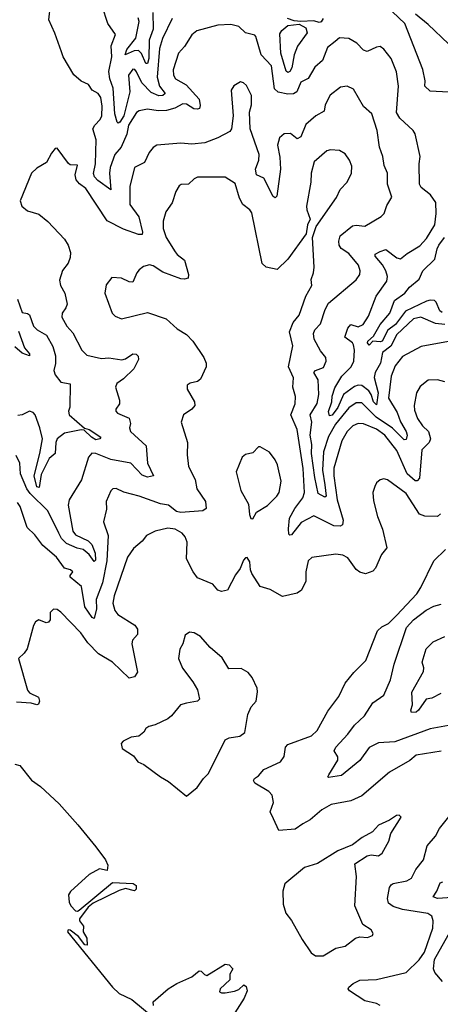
# Model space of a CAD drawing. Extents: x 1552294 to 1694791, y 811929 to 917222.
# Tile 331 of 643: x 1625722 to 1628000, y 875462 to 880796. Entities that reach past the tile are written whole.
import ezdxf

# ---------------------------------------------------------------- set-up
doc = ezdxf.new("R2010")
doc.units = 0

msp = doc.modelspace()

# ---------------------------------------------------------------- linework, layer by layer
at = {"layer": '0CON10XD'}
for points in [[(1628045, 880403.3), (1627945, 880409.2), (1627916, 880435), (1627918.2, 880465), (1627906, 880526), (1627807.8, 880775), (1627641.2, 880935)], [(1628025.3, 879144.7), (1627975, 879150.7), (1627895, 879184.8), (1627855, 879175.2), (1627765, 879090.7), (1627733.3, 879026.7), (1627687.9, 878992.1), (1627676.2, 878935), (1627646.7, 878885), (1627642.7, 878857.3), (1627663.8, 878775), (1627655, 878708.6), (1627638.8, 878725), (1627626.6, 878765), (1627612.9, 878785), (1627575, 878814.5), (1627555, 878816.6), (1627535, 878808.6), (1627475.7, 878765), (1627445.7, 878694.3), (1627415, 878654), (1627399.4, 878649.4), (1627393.9, 878673.9), (1627412.7, 878725), (1627414.1, 878755.9), (1627428.3, 878801.7), (1627467.3, 878865), (1627517.1, 878915), (1627532.3, 878945), (1627536.3, 879005), (1627530.8, 879035), (1627525, 879045.4), (1627482.9, 879075), (1627499.4, 879125), (1627515, 879144.5), (1627555, 879131.6), (1627581.8, 879145), (1627610.8, 879189.2), (1627652.6, 879297.4), (1627711.1, 879378.9), (1627713.5, 879405), (1627705.6, 879435.6), (1627687.4, 879467.4), (1627647.5, 879515), (1627646.9, 879525), (1627675, 879540.4), (1627705, 879550.3), (1627765, 879506.2), (1627785, 879499.5), (1627820.5, 879529.5), (1627888.8, 879571.2), (1627925, 879611.1), (1627970, 879685), (1627978.7, 879745), (1627975.5, 879805), (1627946.8, 879846.8), (1627897.4, 879887.4), (1627888.5, 879905), (1627886.2, 880015), (1627890.9, 880055), (1627865, 880176.7), (1627854, 880195), (1627782, 880262), (1627762.7, 880292.7), (1627774.6, 880435), (1627762.7, 880512.7), (1627733.5, 880585), (1627695, 880635.7), (1627675, 880650), (1627655, 880647.5), (1627605, 880622.5), (1627585, 880630.8), (1627547.6, 880667.6), (1627505, 880693.1), (1627455, 880697.5), (1627431.7, 880678.3), (1627390, 880645), (1627362.5, 880575), (1627320.8, 880539.2), (1627285, 880476.5), (1627245, 880457.1), (1627223.3, 880405), (1627205, 880394.2), (1627175, 880392.2), (1627123, 880403), (1627101.7, 880421.7), (1627085.8, 880545), (1627030.7, 880605), (1627002, 880705), (1626995, 880712), (1626945, 880724.4), (1626908.3, 880758.3), (1626865, 880768.9), (1626795, 880765.9), (1626681.9, 880735), (1626655, 880712.9), (1626615, 880650), (1626581.4, 880615), (1626553.3, 880523.3), (1626555.6, 880495), (1626565.7, 880475), (1626623, 880443), (1626694, 880365), (1626699.4, 880330.6), (1626695.8, 880315), (1626685, 880310), (1626665, 880312.9), (1626625, 880338.4), (1626605, 880340.6), (1626562.8, 880317.2), (1626517, 880303), (1626471.8, 880301.8), (1626415, 880311.5), (1626368.5, 880301.5), (1626355, 880292.9), (1626312, 880225), (1626303.1, 880175), (1626271.4, 880105), (1626236.6, 880065), (1626212.6, 879995), (1626207.8, 879965), (1626215, 879873.3), (1626145, 879924.7), (1626127.5, 879945), (1626121.8, 879961.8), (1626132.9, 880015), (1626135.9, 880145), (1626118.6, 880205), (1626128.7, 880225), (1626157.6, 880255), (1626166.5, 880275), (1626167.9, 880327.9), (1626161.2, 880375), (1626146.2, 880396.2), (1626115, 880414.3), (1626094.6, 880444.6), (1626055, 880463.3), (1626015, 880497.5), (1625957.5, 880595), (1625948.3, 880621.7), (1625913.2, 880723.2), (1625880, 880795), (1625888.1, 880875)], [(1626547.4, 880802.6), (1626495.6, 880694.4), (1626479.6, 880639.6), (1626465.9, 880484.1), (1626479.8, 880435), (1626509.6, 880395), (1626498.2, 880385), (1626475, 880382.6), (1626435, 880401.6), (1626382.8, 880452.8), (1626353.9, 880513.9), (1626345, 880525.8), (1626335, 880526.9), (1626310.8, 880495), (1626318.5, 880405), (1626285.2, 880275), (1626265, 880241.1), (1626255, 880235.8), (1626250.2, 880240.2), (1626238.2, 880285), (1626228.9, 880425), (1626210, 880475), (1626205.3, 880515), (1626221.3, 880595), (1626216.6, 880653.4), (1626240.8, 880715), (1626199.2, 880775), (1626168.3, 880868.3)], [(1626442.3, 880835), (1626444.9, 880745.1), (1626423, 880685), (1626420.8, 880585), (1626415, 880558.1), (1626405, 880558.5), (1626382.5, 880612.5), (1626365, 880628.5), (1626342.3, 880627.7), (1626294.2, 880605), (1626301.8, 880635), (1626350.2, 880695), (1626368.9, 880785), (1626363.9, 880805)], [(1627365, 880801.2), (1627355, 880784), (1627345, 880780), (1627315, 880790), (1627245, 880785.3), (1627208.9, 880788.9), (1627172.8, 880802.8)], [(1628044.6, 880665), (1627935, 880769.1), (1627865.9, 880825)], [(1627175, 880508.9), (1627166.3, 880516.3), (1627135.8, 880614.2), (1627131.8, 880718.2), (1627142.2, 880737.8), (1627175, 880763.7), (1627235, 880771.5), (1627272.3, 880752.3), (1627278.3, 880725), (1627227.4, 880652.6), (1627209.4, 880605), (1627197, 880535), (1627185, 880514.6), (1627175, 880508.9)], [(1627119, 880115), (1627131.2, 880051.2), (1627134.3, 879985), (1627115, 879838.8), (1627105, 879830), (1627095, 879837.5), (1627045, 879936.4), (1627005, 879955.6), (1627000.2, 879985), (1627016.5, 880035), (1627018.3, 880065), (1626969.6, 880205), (1626966.9, 880295), (1626977.8, 880335), (1626977.8, 880385), (1626950, 880440), (1626935, 880454.3), (1626918.3, 880458.3), (1626882.5, 880437.5), (1626867, 880413), (1626878.9, 880275), (1626869.5, 880205), (1626860.5, 880189.5), (1626795.8, 880155), (1626725, 880129.1), (1626655, 880121.2), (1626595, 880126.6), (1626465, 880116.7), (1626445, 880102.5), (1626424.1, 880075.9), (1626398.3, 880021.8), (1626344.5, 879995), (1626317.9, 879892.1), (1626318.5, 879795), (1626367.9, 879727.9), (1626386.9, 879645), (1626385, 879632.7), (1626365, 879631.2), (1626285, 879660.7), (1626195.7, 879705.7), (1626080.7, 879880.7), (1626045.6, 879905.6), (1626028.5, 879928.5), (1626022.9, 879955), (1626035, 880007.5), (1625995, 880008.8), (1625985.7, 880015.7), (1625925, 880100), (1625915, 880097.5), (1625895, 880073.3), (1625867.8, 880022.2), (1625815, 879992), (1625786.6, 879963.4), (1625724.4, 879815), (1625733.1, 879785), (1625765, 879759.4), (1625825, 879742.5), (1625875, 879702.9), (1625965, 879606.5), (1625985, 879574.2), (1625997.3, 879535), (1625995, 879506.7), (1625983.8, 879476.2), (1625953.2, 879436.8), (1625937.5, 879385), (1625942.9, 879355), (1625966.2, 879315), (1625978.4, 879255), (1625972.7, 879235), (1625952.5, 879205), (1625949.5, 879185), (1625976.7, 879135), (1626009.6, 879099.6), (1626057.7, 879005), (1626085, 878978.6), (1626165, 878960.5), (1626205, 878963.8), (1626275, 878952.9), (1626295, 878958.9), (1626335, 878985.8), (1626352.9, 878982.9), (1626362.9, 878972.9), (1626365.5, 878955), (1626340, 878905), (1626285, 878850.9), (1626248.1, 878825), (1626240.6, 878805), (1626263.3, 878735), (1626262.5, 878715), (1626242.5, 878685), (1626243.3, 878675), (1626252.5, 878665), (1626315, 878636.7), (1626321.9, 878608.1), (1626315.9, 878585), (1626321.6, 878565), (1626407.1, 878487.1), (1626414.2, 878394.2), (1626446.7, 878325), (1626415, 878316.9), (1626385, 878329.1), (1626323.8, 878393.8), (1626215, 878412.4), (1626135, 878445.7), (1626113, 878447), (1626093.9, 878425), (1626057.4, 878302.6), (1625989.5, 878195), (1625984.1, 878165), (1626009.2, 878025), (1626025, 878005.8), (1626092.2, 877972.2), (1626112.1, 877952.1), (1626130.9, 877905), (1626132.3, 877867.7), (1626125, 877860), (1626098, 877898), (1626065.1, 877925.1), (1626032.5, 877932.5), (1625975, 877958.8), (1625948.7, 877985), (1625933.5, 878015), (1625874.8, 878135), (1625779.5, 878229.5), (1625761.2, 878255), (1625725.8, 878335), (1625723.3, 878393.3), (1625702.9, 878435)], [(1628065, 879056.8), (1627896.2, 879025), (1627795, 878970.5), (1627755, 878920), (1627734.2, 878865), (1627720.5, 878745), (1627767.6, 878667.6), (1627785, 878617.4), (1627815.4, 878565.4), (1627820.4, 878545), (1627815, 878522.2), (1627805, 878520), (1627742.1, 878582.1), (1627653.3, 878643.3), (1627575, 878719.7), (1627545, 878720.9), (1627505, 878693.4), (1627433.4, 878605), (1627395, 878538.4), (1627368.4, 878455), (1627361.9, 878355), (1627375.1, 878275.1), (1627382.1, 878215), (1627375, 878208.9), (1627339.2, 878229.2), (1627320, 878315), (1627303.4, 878445), (1627304.9, 878495), (1627296.3, 878545), (1627305.2, 878615), (1627295.2, 878655), (1627333.7, 878716.3), (1627341.6, 878765), (1627338, 878845), (1627315.7, 878885), (1627324.1, 878895.9), (1627368.3, 878911.7), (1627382.7, 878945), (1627380.6, 878965), (1627351.2, 879001.2), (1627318, 879065), (1627314, 879095), (1627321.5, 879115), (1627352, 879148), (1627376.1, 879225), (1627395, 879260.5), (1627545, 879386.9), (1627564.5, 879415), (1627566.4, 879435), (1627556.4, 879465), (1627505, 879528.8), (1627463, 879557), (1627452.7, 879575), (1627450.4, 879595), (1627458.5, 879625), (1627525, 879679.1), (1627545, 879682.7), (1627592.4, 879677.6), (1627680.3, 879729.7), (1627696, 879745), (1627710.9, 879789.1), (1627738.5, 879835), (1627714.4, 879905), (1627713.5, 879965), (1627696, 880006), (1627688.8, 880055), (1627670.4, 880105), (1627657.5, 880195), (1627630, 880285), (1627585, 880326.2), (1627529.5, 880419.5), (1627495, 880435.6), (1627459.1, 880430.9), (1627404.1, 880385.9), (1627376.4, 880335), (1627370.4, 880299.6), (1627325.5, 880275), (1627272, 880228), (1627245, 880161.4), (1627225, 880150.8), (1627188.7, 880178.7), (1627155, 880177.9), (1627129.5, 880155), (1627119, 880115)], [(1628025, 878834.2), (1627985, 878844), (1627935, 878843.3), (1627891.3, 878808.7), (1627871.1, 878775), (1627858.5, 878705), (1627860.8, 878680.8), (1627876.5, 878635), (1627903.8, 878595), (1627935.6, 878565), (1627948.1, 878525), (1627939.2, 878505), (1627900.6, 878465), (1627887.1, 878312.9), (1627875, 878296.9), (1627865, 878297.7), (1627820, 878335), (1627765, 878461.8), (1627699.7, 878545), (1627655, 878577.4), (1627585, 878607.3), (1627555, 878607.5), (1627526.4, 878595), (1627495, 878565.4), (1627466.2, 878515), (1627423, 878367), (1627423.6, 878325), (1627442, 878195), (1627474.8, 878085), (1627470.9, 878059.1), (1627458.3, 878051.7), (1627424.2, 878054.2), (1627315, 878107.7), (1627247.4, 878072.6), (1627195, 878005.8), (1627185, 878004), (1627179.5, 878009.5), (1627177.8, 878037.8), (1627184.1, 878095.9), (1627212.5, 878147.5), (1627255.2, 878205), (1627264.8, 878235), (1627257.7, 878365), (1627225.6, 878575.6), (1627190.2, 878655), (1627213.4, 878715), (1627215.3, 878755), (1627201.5, 878805), (1627204.5, 878855), (1627178, 878915), (1627201.1, 879028.9), (1627183.9, 879105), (1627203.9, 879156.1), (1627236.1, 879195), (1627271.3, 879298.7), (1627304.4, 879355), (1627301.2, 879388.8), (1627314.2, 879425), (1627317.1, 879455), (1627308.8, 879615), (1627327.1, 879675), (1627437.6, 879832.4), (1627458.1, 879875), (1627495.6, 879915), (1627518.9, 879965), (1627521.3, 880001.3), (1627508.1, 880035), (1627485, 880069.2), (1627455, 880087.1), (1627405, 880090.8), (1627385, 880085.8), (1627316.9, 880025), (1627300, 879965), (1627299.4, 879915), (1627275.8, 879785), (1627277.5, 879765), (1627296.2, 879715), (1627281.2, 879685), (1627274.1, 879635.9), (1627175, 879497.5), (1627117.1, 879442.9), (1627056.7, 879455), (1627035.5, 879475.5), (1626978.8, 879748.8), (1626968.6, 879765), (1626930, 879795), (1626911.9, 879828.1), (1626888.9, 879908.9), (1626835, 879942.9), (1626685, 879942.2), (1626666.2, 879933.8), (1626636.2, 879905), (1626596.6, 879903.4), (1626585, 879895.7), (1626567.9, 879865), (1626547.2, 879802.8), (1626513.6, 879755), (1626499.6, 879705), (1626499.1, 879665), (1626515.4, 879615), (1626565, 879537.8), (1626575, 879523.3), (1626615, 879493.8), (1626635.6, 879415), (1626633.9, 879396.1), (1626615, 879389.2), (1626595, 879391.9), (1626498.1, 879428.1), (1626445, 879462.9), (1626425, 879467.8), (1626392, 879458), (1626368.8, 879441.2), (1626356.2, 879425), (1626335, 879373.3), (1626315, 879376.2), (1626274.2, 879395.8), (1626221.7, 879398.3), (1626190.9, 879359.1), (1626182.5, 879315), (1626222.5, 879205), (1626238.9, 879188.9), (1626274, 879176), (1626415, 879209.4), (1626515, 879175.7), (1626575, 879121.4), (1626625, 879090), (1626659.2, 879055), (1626720, 878965), (1626731.4, 878935), (1626731.9, 878915), (1626701.3, 878848.7), (1626685, 878835.8), (1626645, 878825.8), (1626630, 878815), (1626628.8, 878795), (1626668.1, 878725), (1626670.6, 878705), (1626654.3, 878685), (1626608.6, 878655), (1626595.8, 878615), (1626630.6, 878505), (1626628.3, 878438.3), (1626637.1, 878375), (1626671.9, 878305), (1626681.8, 878255), (1626729.2, 878185), (1626732.7, 878147.3), (1626714.7, 878135.3), (1626595, 878126.2), (1626572.1, 878132.1), (1626528.1, 878165), (1626485, 878173.3), (1626370, 878215), (1626286.1, 878236.1), (1626245, 878255.8), (1626226, 878254), (1626215.9, 878244.1), (1626190, 878185), (1626191.4, 878145), (1626175.6, 878075), (1626202.1, 878002.1), (1626194.5, 877865), (1626170, 877745), (1626137.1, 877655), (1626137.3, 877605), (1626125, 877552), (1626115, 877557.5), (1626075.7, 877615.7), (1626056.9, 877725), (1625995.8, 877775), (1625994.5, 877785.5), (1626010, 877805), (1625997.5, 877815), (1625964.2, 877824.2), (1625921.8, 877885), (1625847.7, 877947.7), (1625804.6, 878004.6), (1625762.2, 878045), (1625725, 878158), (1625710.2, 878180.2)], [(1628010.3, 879210.3), (1627997.8, 879217.8), (1627978.8, 879265), (1627969.4, 879275), (1627945, 879276.5), (1627925, 879270), (1627812.7, 879217.3), (1627757.4, 879145), (1627716, 879114), (1627685.6, 879055), (1627675, 879050), (1627635, 879053.3), (1627615, 879032.5), (1627605.8, 879045), (1627607.5, 879055), (1627638.1, 879081.9), (1627675, 879144), (1627726.7, 879205), (1627751.6, 879275), (1627807.9, 879315), (1627833.9, 879346.1), (1627885, 879389.6), (1627906.2, 879435), (1627970.9, 879499.1), (1627982.6, 879555), (1627992.6, 879575), (1628023.8, 879615)], [(1625710.9, 879280.9), (1625735, 879208.6), (1625765, 879204.6), (1625775, 879197.5), (1625797.1, 879135), (1625817.3, 879115), (1625867.1, 879087.1), (1625901.7, 879025), (1625915.3, 878974.7), (1625916.7, 878933.3), (1625907.5, 878895), (1625915, 878872), (1625945, 878832.2), (1625995, 878822.5), (1625993.6, 878696.4), (1625986.9, 878675), (1625990.6, 878655), (1626073.1, 878583.1), (1626098.2, 878575), (1626160.8, 878535), (1626155.7, 878525), (1626135, 878520.6), (1626110.9, 878535), (1626072.1, 878572.1), (1626055, 878573), (1625965, 878556.4), (1625925, 878525.6), (1625917.5, 878505), (1625913.9, 878446.1), (1625882, 878418), (1625838.3, 878331.7), (1625827.6, 878262.4), (1625815, 878264.3), (1625801.1, 878325), (1625831.9, 878445), (1625844.8, 878525), (1625830.8, 878585), (1625805, 878654.4), (1625795, 878667.5), (1625775, 878674.4), (1625735, 878655.4), (1625711.4, 878651.4)], [(1625715, 879107.8), (1625748.1, 879018.1), (1625775.5, 878985), (1625775.6, 878974.4), (1625735, 878988.8), (1625695, 879024)], [(1626985, 878092.5), (1627005, 878127.5), (1627065, 878163.8), (1627115.7, 878215), (1627126.9, 878235), (1627137.8, 878295), (1627118.1, 878385), (1627105, 878411.2), (1627075, 878453.8), (1627025, 878482.5), (1627015, 878482.5), (1626985, 878450), (1626945, 878440), (1626927.5, 878425), (1626894.2, 878345.8), (1626920, 878245), (1626961.9, 878171.9), (1626966.2, 878115), (1626973.6, 878093.6), (1626985, 878092.5)], [(1628002, 878118), (1627985.4, 878104.6), (1627915.7, 878105.7), (1627887.7, 878117.7), (1627815, 878229.4), (1627715, 878302.9), (1627695, 878308), (1627675, 878303.8), (1627655, 878286.7), (1627645, 878266.7), (1627635.8, 878234.2), (1627639.1, 878189.1), (1627660, 878105), (1627687.1, 878035), (1627711.4, 877935), (1627681.3, 877898.7), (1627649.2, 877825), (1627635, 877808), (1627595, 877794.2), (1627563.6, 877803.6), (1627545, 877818), (1627499.8, 877879.8), (1627472.5, 877895), (1627435, 877900.6), (1627305, 877882), (1627284.3, 877865), (1627271.1, 877805), (1627271.8, 877755), (1627248.8, 877705), (1627225, 877688.5), (1627145, 877671.4), (1627078.6, 877708.6), (1627024.5, 877724.5), (1626980, 877795), (1626972.5, 877815), (1626969.3, 877859.3), (1626955, 877882.5), (1626945, 877880), (1626935, 877867.5), (1626916.8, 877823.2), (1626890.8, 877789.2), (1626847.1, 877705), (1626815, 877698.1), (1626796, 877705), (1626767.4, 877737.4), (1626685, 877772.9), (1626660.9, 877805), (1626625.5, 877875), (1626629.2, 877965), (1626619.1, 877995), (1626601.9, 878015), (1626564, 878035), (1626525, 878040.4), (1626455, 878025.6), (1626408.7, 878001.3), (1626385, 877971.1), (1626339.3, 877930.7), (1626305.8, 877884.3), (1626233.8, 877675), (1626226.4, 877635), (1626236.9, 877595), (1626253.4, 877573.4), (1626346, 877516), (1626360, 877495), (1626360.8, 877465), (1626332.5, 877435), (1626328.6, 877415), (1626359.6, 877260.4), (1626343.6, 877236.4), (1626315, 877228.1), (1626224.8, 877314.8), (1626149.7, 877359.7), (1626091, 877421), (1626052.9, 877475), (1625945, 877585.8), (1625925, 877601.2), (1625905, 877603.3), (1625887.5, 877585), (1625886.2, 877545), (1625878.3, 877531.7), (1625865, 877528.8), (1625825, 877544), (1625807, 877533), (1625796.6, 877513.4), (1625761.7, 877388.3), (1625746.2, 877363.8), (1625714.6, 877335), (1625764, 877164), (1625775, 877150), (1625823.8, 877125), (1625828.8, 877105), (1625823, 877087), (1625815, 877083.8), (1625785, 877093.3), (1625705, 877098.6)], [(1628005, 876833.1), (1627869.1, 876810.9), (1627835, 876782.9), (1627725, 876718.9), (1627575, 876590.8), (1627515, 876564.4), (1627410, 876545), (1627359.2, 876515), (1627295, 876460.5), (1627255, 876440), (1627215, 876410), (1627125, 876403.8), (1627096.9, 876466.9), (1627079.4, 876505), (1627097.1, 876555), (1627090, 876595), (1627071.4, 876615), (1626995, 876660), (1626988.6, 876675), (1626993.3, 876685), (1627015, 876700), (1627045, 876734.4), (1627134.6, 876775.4), (1627154.4, 876805), (1627162.5, 876855), (1627175, 876870), (1627302.9, 876917.1), (1627334.2, 876945.8), (1627390.6, 877049.4), (1627450.5, 877129.5), (1627485, 877201.5), (1627531.3, 877258.7), (1627596.3, 877323.7), (1627660.3, 877485), (1627683.7, 877506.3), (1627718.9, 877525), (1627762.3, 877567.7), (1627873.5, 877685), (1627895, 877720), (1627965, 877863.8), (1628028.6, 877925)], [(1627730.4, 877219.6), (1627751.3, 877305), (1627816.5, 877503.5), (1627854.7, 877545.3), (1627923.8, 877596.2), (1627965, 877618.6), (1628005, 877630.3)], [(1626625, 876590), (1626683.9, 876636.1), (1626717.5, 876685), (1626745, 876712.5), (1626834.2, 876895), (1626856.7, 876905), (1626915, 876915.2), (1626941.8, 876935), (1626958, 877032), (1626975, 877074), (1627002.5, 877105), (1627010, 877155), (1627008.8, 877175), (1626981.7, 877231.7), (1626959.4, 877259.4), (1626920.9, 877280.9), (1626855, 877280), (1626818.9, 877338.9), (1626754, 877395), (1626701.2, 877455), (1626667.5, 877475), (1626642.3, 877477.7), (1626618.3, 877461.7), (1626605.8, 877415), (1626590, 877385), (1626582.5, 877335), (1626603, 877283), (1626659.2, 877209.2), (1626684.5, 877165), (1626696.2, 877115), (1626685.8, 877104.2), (1626625.9, 877094.1), (1626593.6, 877085), (1626545, 877024.4), (1626525, 877008.6), (1626455, 876975.8), (1626422.3, 876967.7), (1626405, 876956.7), (1626393.9, 876936.1), (1626367.5, 876915), (1626325, 876908.8), (1626281.7, 876888.3), (1626272.5, 876875), (1626277.5, 876847.5), (1626337.8, 876807.8), (1626361.2, 876775), (1626395, 876761.9), (1626484.1, 876694.1), (1626528.9, 876668.9), (1626625, 876590)], [(1628003.3, 877145), (1627955, 877120.4), (1627923.3, 877115), (1627882.9, 877055), (1627870, 877045), (1627845, 877043.5), (1627840, 877055), (1627850.3, 877085), (1627846.4, 877153.6), (1627908.5, 877265), (1627910.6, 877285), (1627902.2, 877315), (1627923, 877387), (1627961.2, 877425), (1628025, 877454.2)], [(1628125, 876986.6), (1627945, 876954.2), (1627754.6, 876884.6), (1627665, 876878.4), (1627615, 876852.9), (1627565, 876782.2), (1627465, 876702.1), (1627395, 876690), (1627391.2, 876695), (1627396.2, 876705), (1627445.6, 876785), (1627445, 876802.5), (1627426, 876835), (1627434.4, 876855), (1627499.6, 876925), (1627535, 876974.5), (1627589.5, 877025), (1627634.1, 877095.9), (1627695, 877137.1), (1627730.4, 877219.6)], [(1625695, 876762), (1625722.5, 876755), (1625786.1, 876676.1), (1625835, 876642.5), (1625935, 876547.5), (1626037.5, 876435), (1626133.8, 876315), (1626186.2, 876245), (1626198.8, 876215), (1626195, 876187.5), (1626155, 876195.8), (1626097.5, 876165), (1625996.4, 876073.6), (1625986.7, 876055), (1625990, 876015), (1625999.4, 875995), (1626025, 875968.6), (1626035, 875965.8), (1626045, 875971.2), (1626225, 876122.5), (1626336.8, 876116.8), (1626353.8, 876105), (1626353.8, 876085), (1626344, 876076), (1626295, 876088.9), (1626261.2, 876078.8), (1626120.7, 876009.3), (1626092.1, 875987.9), (1626046.7, 875925), (1626046.7, 875915), (1626067.5, 875885), (1626066.7, 875855), (1626085, 875820), (1626087.7, 875782.3), (1626074.3, 875784.3), (1626039.7, 875829.7), (1625995, 875864), (1625984, 875866), (1625981.4, 875855), (1626224.7, 875554.7), (1626261.2, 875521.2), (1626328.6, 875488.6), (1626455, 875383.8)], [(1627325, 875723.8), (1627365, 875724), (1627435, 875766.2), (1627485, 875777.5), (1627540.5, 875819.5), (1627565, 875826.7), (1627606.4, 875823.6), (1627632.5, 875835), (1627636.7, 875845), (1627626.7, 875865), (1627580, 875895), (1627537.3, 875995), (1627546.9, 876155), (1627536.7, 876223.3), (1627604.1, 876265.9), (1627625, 876271.2), (1627665, 876266.7), (1627685, 876281.2), (1627721.4, 876345), (1627733, 876387), (1627787.5, 876475), (1627777, 876487), (1627762.5, 876485), (1627725, 876458.8), (1627665, 876432), (1627633.3, 876396.7), (1627576.7, 876365), (1627525, 876326.2), (1627445, 876294), (1627335.3, 876224.7), (1627265, 876202.9), (1627158, 876115), (1627146.7, 876075), (1627150, 876005), (1627164.3, 875955), (1627195, 875916), (1627252.6, 875812.6), (1627301.2, 875741.2), (1627325, 875723.8)], [(1627655, 875467), (1627591, 875481), (1627508.6, 875535), (1627501.4, 875545), (1627504.3, 875555), (1627527.5, 875575), (1627565, 875592.7), (1627655, 875596.1), (1627815, 875634.3), (1627885, 875702.3), (1627914.1, 875745), (1627960, 875875), (1627962.3, 875915), (1627955, 875939.2), (1627933.4, 875953.4), (1627795, 875974.8), (1627745, 875992.3), (1627720.5, 876010.5), (1627714.6, 876035), (1627725.3, 876094.7), (1627735, 876110), (1627745, 876117.1), (1627819.6, 876130.4), (1627844.5, 876145), (1627867.3, 876192.7), (1627908.9, 876245), (1627929.8, 876320.2), (1627975, 876373.3), (1627996, 876415), (1628068.9, 876505)], [(1628065, 876040), (1627984.5, 876034.5), (1627961.9, 876045), (1627982, 876075), (1627999.7, 876120.3), (1628015, 876125.4)], [(1628011.9, 875585), (1627971.4, 875635), (1627964.3, 875655), (1627969.6, 875705), (1628059, 875865)], [(1626446.2, 875455), (1626445.4, 875474.6), (1626526.9, 875545), (1626574, 875575), (1626655, 875610), (1626695, 875642.5), (1626705, 875641.2), (1626722.7, 875622.7), (1626735, 875618.8), (1626835, 875678.8), (1626856.7, 875675), (1626876.7, 875655), (1626860, 875625), (1626860, 875595), (1626807.5, 875545), (1626805, 875530), (1626815, 875523.8), (1626835, 875523.8), (1626886.1, 875533.9), (1626908.3, 875541.7), (1626937, 875567), (1626948.3, 875558.3), (1626953.8, 875535), (1626937.1, 875495), (1626776.8, 875243.2)], [(1627675, 875455.3), (1627655, 875467)]]:
    msp.add_lwpolyline(points, dxfattribs=at)

doc.saveas('drawing.dxf')
